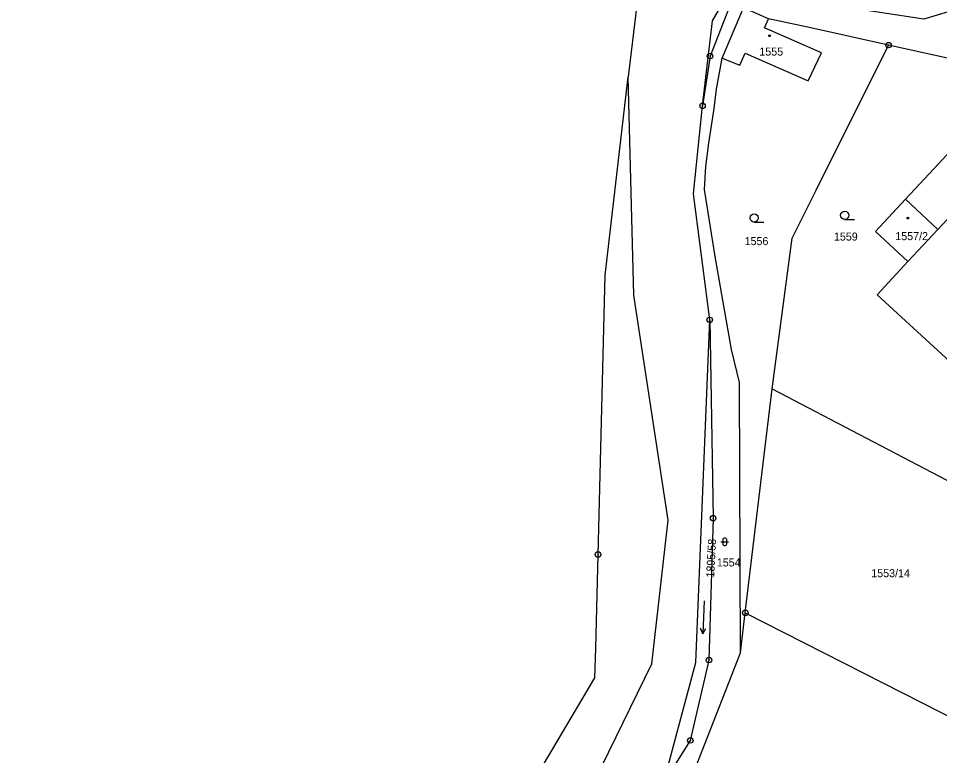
# Model space of a CAD drawing. Extents: x -587171 to -555306, y -1167727 to -1074732.
# Drawn here: x -559898.5 to -559730.5, y -1075686 to -1075551.6 of the extents above; entities that cross this region are included whole.
import ezdxf

# ---------------------------------------------------------------- set-up
doc = ezdxf.new("R2010")
doc.units = 0
for name, color, linetype in [('Hranice parcel', 7, 'Continuous'), ('Parcelní čísla', 7, 'Continuous'), ('Vnitřní kresba', 7, 'Continuous'), ('Značky bodu BP', 7, 'Continuous'), ('Značky budov', 7, 'Continuous'), ('Značky kultur', 7, 'Continuous')]:
    doc.layers.add(name, color=color, linetype=linetype)

msp = doc.modelspace()

# ---------------------------------------------------------------- linework, layer by layer
at = {"layer": 'Hranice parcel'}
for p, q in [((-559785.79, -1075549.64), (-559787.28, -1075562.3)), ((-559770.18, -1075558.88), (-559766.3, -1075549.68)), ((-559761.71, -1075551.74), (-559766.3, -1075549.68)), ((-559765.95, -1075660.01), (-559761.03, -1075619.18)), ((-559761.03, -1075619.18), (-559725.08, -1075637.96)), ((-559766.83, -1075667.28), (-559765.95, -1075660.01)), ((-559765.95, -1075660.01), (-559722.91, -1075681.89)), ((-559775.03, -1075688.29), (-559766.83, -1075667.28))]:
    msp.add_line(p, q, dxfattribs=at)
for points in [[(-559773.74, -1075567.58), (-559771.95, -1075552.09), (-559765.66, -1075541.29), (-559761.27, -1075533.27), (-559755.35, -1075523.75), (-559732.96, -1075513.26)], [(-559745.21, -1075521.79), (-559757.13, -1075528.07), (-559766.24, -1075542.7), (-559772.38, -1075558.51), (-559773.74, -1075567.58)], [(-559702.63, -1075553.32), (-559717.58, -1075547.94), (-559726.54, -1075549.71), (-559733.38, -1075551.75), (-559766.23, -1075546.76)], [(-559770.18, -1075558.88), (-559766.95, -1075560.17), (-559765.99, -1075557.97), (-559754.46, -1075562.99), (-559752.07, -1075557.89), (-559762.42, -1075553.33), (-559761.71, -1075551.74)], [(-559739.82, -1075556.5), (-559754.02, -1075553.35), (-559761.71, -1075551.74)], [(-559761.03, -1075619.18), (-559757.38, -1075591.7), (-559753.02, -1075582.97), (-559739.82, -1075556.5)], [(-559724.44, -1075561.03), (-559727.41, -1075559.27), (-559739.82, -1075556.5)], [(-559766.83, -1075667.28), (-559766.98, -1075618.03), (-559768.46, -1075611.97), (-559771.43, -1075595.03), (-559773.36, -1075582.82), (-559773.12, -1075578.64), (-559772.62, -1075574.38), (-559771.61, -1075568.08), (-559771.21, -1075564.53), (-559770.18, -1075558.88)], [(-559898.5, -1075839.5), (-559881.57, -1075816.29), (-559875.2, -1075804.47), (-559865.09, -1075779.24), (-559860.82, -1075764.06), (-559853.79, -1075758.78), (-559841.53, -1075742.55), (-559834.52, -1075729.12), (-559818.28, -1075718.87), (-559811.81, -1075709.13), (-559807.28, -1075698.92), (-559792.12, -1075687.96), (-559782.98, -1075669.3), (-559779.99, -1075643.12), (-559786.3, -1075602.12), (-559787.28, -1075562.3)], [(-559792.8, -1075649.37), (-559791.53, -1075598.42), (-559787.28, -1075562.3)], [(-559772.43, -1075606.6), (-559775.39, -1075583.6), (-559773.74, -1075567.58)], [(-559721.48, -1075580.13), (-559727.36, -1075574.49), (-559729.89, -1075577.22), (-559736.73, -1075584.61), (-559742.19, -1075590.51), (-559736.31, -1075595.96)], [(-559721.48, -1075580.13), (-559723.95, -1075582.77), (-559730.85, -1075590.13), (-559736.31, -1075595.96)], [(-559736.31, -1075595.96), (-559741.9, -1075602.02), (-559719.77, -1075622.35), (-559699.38, -1075600.07), (-559692.89, -1075592.98)], [(-559812.62, -1075730.76), (-559792.63, -1075708.08), (-559780.18, -1075688.54), (-559774.96, -1075669.08), (-559772.43, -1075606.6)], [(-559772.43, -1075606.6), (-559771.81, -1075642.75), (-559772.57, -1075668.62), (-559775.97, -1075683.27), (-559790.26, -1075706.03), (-559810.03, -1075728.92), (-559812.62, -1075730.76)], [(-559805.33, -1075692.07), (-559793.36, -1075671.85), (-559793.22, -1075666.45), (-559792.8, -1075649.37)]]:
    msp.add_lwpolyline(points, dxfattribs=at)
at = {"layer": 'Vnitřní kresba'}
msp.add_line((-559736.73, -1075584.61), (-559730.85, -1075590.13), dxfattribs=at)
at = {"layer": 'Značky bodu BP'}
for centre, radius in [((-559739.82, -1075556.5), 0.5), ((-559739.82, -1075556.5), 0.0303), ((-559772.38, -1075558.51), 0.5), ((-559772.38, -1075558.51), 0.0303), ((-559773.74, -1075567.58), 0.5), ((-559773.74, -1075567.58), 0.0303), ((-559772.43, -1075606.6), 0.5), ((-559772.43, -1075606.6), 0.0303), ((-559771.81, -1075642.75), 0.5), ((-559771.81, -1075642.75), 0.0303), ((-559792.8, -1075649.37), 0.5), ((-559792.8, -1075649.37), 0.0303), ((-559765.95, -1075660.01), 0.5), ((-559765.95, -1075660.01), 0.0303), ((-559772.57, -1075668.62), 0.5), ((-559772.57, -1075668.62), 0.0303), ((-559775.97, -1075683.27), 0.5), ((-559775.97, -1075683.27), 0.0303)]:
    msp.add_circle(centre, radius, dxfattribs=at)
at = {"layer": 'Značky budov'}
for centre in [(-559761.53, -1075554.79), (-559736.3, -1075588.03)]:
    msp.add_circle(centre, 0.175, dxfattribs=at)
at = {"layer": 'Značky kultur'}
for p, q in [((-559747.81, -1075588.3), (-559746.06, -1075588.3)), ((-559764.33, -1075588.76), (-559762.58, -1075588.76)), ((-559770.39, -1075647.05), (-559768.99, -1075647.05)), ((-559770.04, -1075646.7), (-559770.04, -1075647.4)), ((-559769.34, -1075647.4), (-559769.34, -1075646.7)), ((-559773.46, -1075657.82), (-559773.67, -1075663.81)), ((-559773.67, -1075663.81), (-559774.14, -1075662.82)), ((-559773.67, -1075663.81), (-559773.14, -1075662.86))]:
    msp.add_line(p, q, dxfattribs=at)
for centre in [(-559747.81, -1075587.55), (-559764.33, -1075588.01)]:
    msp.add_circle(centre, 0.75, dxfattribs=at)
for centre, start, end in [((-559769.69, -1075646.7), 0, 180), ((-559769.69, -1075647.4), 180, 359.9879)]:
    msp.add_arc(centre, 0.35, start, end, dxfattribs=at)

# ---------------------------------------------------------------- texts
at = {"layer": 'Parcelní čísla'}
for s, p in [('1555', (-559763.39, -1075558.42)), ('1556', (-559766.08, -1075592.97)), ('1559', (-559749.79, -1075592.14)), ('1557/2', (-559738.6, -1075592.06)), ('1554', (-559771.14, -1075651.55)), ('1553/14', (-559742.98, -1075653.51))]:
    msp.add_text(s, height=1.46, dxfattribs=at).set_placement(p)
msp.add_text('1895/58', height=1.46, rotation=87, dxfattribs=at).set_placement((-559771.64, -1075653.61))

doc.saveas('drawing.dxf')
